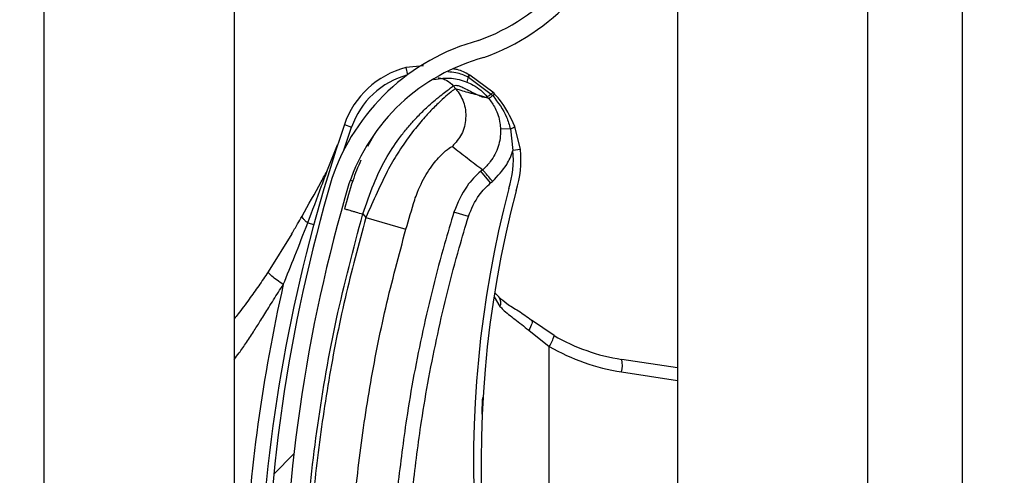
# Model space of a CAD drawing. Header units: inches. Extents: x 170 to 284, y 215 to 248.
# Tile 924 of 1056: x 235.429 to 235.5621, y 240.907 to 240.9686. Entities that reach past the tile are written whole.
import ezdxf

# ---------------------------------------------------------------- set-up
doc = ezdxf.new("R2010")
doc.units = ezdxf.units.IN
doc.header["$LTSCALE"] = 0.25
doc.header["$MEASUREMENT"] = 0
doc.layers.add('ANNOTATIONS', color=1, linetype='Continuous')
doc.layers.add('LH TOP OF HOOD', color=7, linetype='Continuous')
doc.styles.add('ARIAL', font='arial.ttf', dxfattribs={"height": 0.09375})
doc.dimstyles.new('STANDARD$0', dxfattribs={"dimtxt": 0.09375, "dimasz": 0.09375, "dimexe": 0.03125, "dimexo": 0.046875, "dimgap": 0.09, "dimtad": 0, "dimtih": 1, "dimtoh": 1, "dimdec": 4, "dimzin": 0, "dimdsep": 46, "dimtxsty": 'ARIAL', "dimcen": 0.09, "dimadec": 0, "dimazin": 0, "dimtfac": 1, "dimtdec": 4, "dimtofl": 0, "dimtmove": 0, "dimatfit": 1, "dimfxl": 1, "dimtolj": 1, "dimtzin": 0, "dimarcsym": 0})

# ---------------------------------------------------------------- blocks, each defined once
blk = doc.blocks.new('*D70')
at = {"layer": 'ANNOTATIONS', "color": 0, "lineweight": -2, "transparency": 16777216}
for p, q in [((235.475871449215, 243.8427370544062), (236.9163148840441, 243.8427370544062)), ((236.8850648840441, 243.7489870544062), (236.8850648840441, 242.028811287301)), ((236.8850648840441, 239.873775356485), (236.8850648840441, 241.5939511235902)), ((236.1545398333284, 239.780025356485), (236.9163148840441, 239.780025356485))]:
    blk.add_line(p, q, dxfattribs=at)
at = {"layer": 'ANNOTATIONS', "color": 0, "transparency": 16777216}
for points in [[(236.8694398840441, 243.7489870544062), (236.9006898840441, 243.7489870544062), (236.8850648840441, 243.8427370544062)], [(236.8694398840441, 239.873775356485), (236.9006898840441, 239.873775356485), (236.8850648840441, 239.780025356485)]]:
    blk.add_solid(points, dxfattribs=at)
at = {"layer": 'defpoints', "color": 0, "transparency": 16777216}
for p in [(235.428996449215, 243.8427370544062), (236.1076648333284, 239.780025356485), (236.8850648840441, 239.780025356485)]:
    blk.add_point(p, dxfattribs=at)
at = {"layer": 'ANNOTATIONS', "color": 0, "transparency": 16777216, "insert": (236.8850648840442, 241.8113812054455), "char_height": 0.09375, "attachment_point": 5, "style": 'ARIAL'}
blk.add_mtext('\\A1;OPENING\\PHEIGHT', dxfattribs=at)

msp = doc.modelspace()

# ---------------------------------------------------------------- hatches: boundary and pattern name
at = {"layer": 'LH TOP OF HOOD'}
h = msp.add_hatch(dxfattribs=at)
h.set_pattern_fill('ANSI31', color=256, scale=0.34241245, angle=2.8e-322, style=0)
h.set_pattern_definition([(45, (225.4196035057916, 238.187647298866), (-0.03026527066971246, 0.03026527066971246), [])])
edge = h.paths.add_edge_path(flags=0)
edge.add_arc((235.4928707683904, 240.7945285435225), 0.001712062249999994, 450.0000000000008, 472.2104203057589)
edge.add_line((235.4922235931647, 240.7961135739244), (235.4913110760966, 240.7983484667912))
edge.add_arc((235.4928707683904, 240.7945285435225), 0.004126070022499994, 450, 472.2104203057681, ccw=False)
edge.add_arc((235.4928707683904, 240.7856258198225), 0.01302879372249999, 401.47616737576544, 450, ccw=False)
edge.add_arc((235.4886248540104, 240.7824756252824), 0.01830194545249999, 359.9999999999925, 400.0613730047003, ccw=False)
edge.add_arc((235.4951649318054, 240.7824756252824), 0.01176186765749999, 292.1408576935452, 359.99999999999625, ccw=False)
edge.add_arc((235.4928707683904, 240.7857285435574), 0.01566536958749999, 235.2570680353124, 295.4307998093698, ccw=False)
edge.add_arc((235.4981096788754, 240.7938437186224), 0.02532140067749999, 212.8542481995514, 235.980933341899, ccw=False)
edge.add_arc((235.4899602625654, 240.7874748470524), 0.01504902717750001, 172.1557183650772, 209.3146496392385, ccw=False)
edge.add_arc((235.5023898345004, 240.7861394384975), 0.02754708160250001, 453.30850314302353, 532.932573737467, ccw=False)
edge.add_arc((235.4991369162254, 240.8222297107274), 0.008748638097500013, 280.9586189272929, 427.9414322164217)
edge.add_arc((235.5189966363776, 240.8845830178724), 0.05672062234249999, 179.5706357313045, 253.0098997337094, ccw=False)
edge.add_arc((235.6773283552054, 240.8857814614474), 0.2150521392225, 163.4260275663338, 180.2060536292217, ccw=False)
edge.add_arc((235.4985548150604, 240.9379308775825), 0.02884824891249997, 465.1588434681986, 521.4137567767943, ccw=False)
edge.add_arc((235.4812287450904, 240.9924771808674), 0.0284373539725, 290.1205938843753, 343.7190675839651)
edge.add_arc((235.4940692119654, 240.9882997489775), 0.01494630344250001, 345.2914408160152, 400.5471921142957)
edge.add_arc((235.4906450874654, 240.9864849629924), 0.0187470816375, 397.9578745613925, 431.4396159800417)
edge.add_arc((235.4928707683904, 240.9913129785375), 0.0134739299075, 433.8775574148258, 472.273645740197)
edge.add_arc((235.4903026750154, 240.9983324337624), 0.006011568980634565, 474.9825325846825, 495.7175736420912)
edge.add_arc((235.5000956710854, 240.9910732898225), 0.01816498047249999, 500.8992600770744, 539.9999999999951)
edge.add_arc((235.4928707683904, 240.9910732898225), 0.01094007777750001, 539.9999999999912, 629.9999999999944)
edge.add_arc((235.4928707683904, 240.9819993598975), 0.001866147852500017, 269.9999999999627, 285.6422464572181)
edge.add_line((235.4933739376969, 240.98020232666), (235.4940248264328, 240.9778777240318))
edge.add_arc((235.4928707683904, 240.9819993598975), 0.004280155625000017, 269.9999999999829, 285.642246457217, ccw=False)
edge.add_arc((235.4928707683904, 240.9910732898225), 0.01335408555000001, 179.9999999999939, 269.999999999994, ccw=False)
edge.add_arc((235.5000956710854, 240.9910732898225), 0.020578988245, 500.61135831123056, 539.9999999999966, ccw=False)
edge.add_arc((235.4903026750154, 240.9983324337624), 0.008425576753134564, 474.5776671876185, 496.4997109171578, ccw=False)
edge.add_arc((235.4928707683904, 240.9913129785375), 0.01588793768, 433.69030225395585, 472.47058069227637, ccw=False)
edge.add_arc((235.4906450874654, 240.9864849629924), 0.02116108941, 398.1045307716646, 431.5771717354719, ccw=False)
edge.add_arc((235.4940692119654, 240.9882997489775), 0.01736031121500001, 345.1802481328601, 400.3658533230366, ccw=False)
edge.add_arc((235.4812287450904, 240.9924771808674), 0.030851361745, 289.9181572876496, 343.77953759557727, ccw=False)
edge.add_arc((235.4985548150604, 240.9379308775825), 0.02643424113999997, 464.941709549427, 521.3236131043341)
edge.add_arc((235.6773283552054, 240.8857814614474), 0.21263813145, 523.4376684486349, 540.2096895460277)
edge.add_arc((235.5189966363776, 240.8845830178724), 0.05430661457, 539.5566266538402, 613.1145348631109)
edge.add_arc((235.4991369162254, 240.8222297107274), 0.01116264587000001, 280.06103888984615, 428.5290871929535, ccw=False)
edge.add_arc((235.5023898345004, 240.7861394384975), 0.02513307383, 452.9714001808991, 532.9706577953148)
edge.add_arc((235.4899602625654, 240.7874748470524), 0.01263501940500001, 532.0830472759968, 568.9826967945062)
edge.add_arc((235.4981096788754, 240.7938437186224), 0.022907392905, 213.0443063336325, 236.019715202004)
edge.add_arc((235.4928707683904, 240.7857285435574), 0.01325136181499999, 235.1922404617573, 295.735249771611)
edge.add_arc((235.4951649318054, 240.7824756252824), 0.009347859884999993, 291.7225241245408, 359.9999999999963)
edge.add_arc((235.4886248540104, 240.7824756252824), 0.01588793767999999, 359.9999999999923, 399.952178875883)
edge.add_arc((235.4928707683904, 240.7856258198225), 0.01061478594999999, 401.6345013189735, 450.0000000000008)

# ---------------------------------------------------------------- linework, layer by layer
for p, q in [((235.5564384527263, 239.8275350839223), (235.5564384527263, 244.0802977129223)), ((235.5179170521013, 244.0327879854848), (235.5179170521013, 239.8681965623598)), ((235.5435979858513, 244.0327879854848), (235.5435979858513, 239.8275350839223)), ((235.5564384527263, 239.8275350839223), (235.5564384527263, 244.0327879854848)), ((235.4323139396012, 239.8275350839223), (235.4323139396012, 243.9380293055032)), ((235.4579948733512, 241.0846594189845), (235.4579948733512, 240.8922854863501)), ((235.4835819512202, 240.9623670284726), (235.481182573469, 240.9621175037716)), ((235.481182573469, 240.9621175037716), (235.4814363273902, 240.9611511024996)), ((235.4894628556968, 240.9601742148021), (235.4894635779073, 240.9601739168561)), ((235.489586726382, 240.960861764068), (235.489587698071, 240.9608613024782)), ((235.489587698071, 240.9608613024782), (235.4896498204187, 240.9608315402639)), ((235.4896498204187, 240.9608315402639), (235.4896506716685, 240.9608311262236)), ((235.4896506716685, 240.9608311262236), (235.4927543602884, 240.9585467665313)), ((235.489768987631, 240.9611516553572), (235.4897681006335, 240.9611521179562)), ((235.4898305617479, 240.9611193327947), (235.489768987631, 240.9611516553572)), ((235.4898314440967, 240.9611188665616), (235.4898305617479, 240.9611193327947)), ((235.492972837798, 240.9587952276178), (235.4898314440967, 240.9611188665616)), ((235.4879625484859, 240.9592596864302), (235.4876147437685, 240.9596710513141)), ((235.4923982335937, 240.9579438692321), (235.4914668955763, 240.9582763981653)), ((235.4927543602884, 240.9585467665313), (235.4929446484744, 240.9583411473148)), ((235.4728244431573, 240.9509757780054), (235.4738602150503, 240.954076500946)), ((235.4728884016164, 240.9544093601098), (235.4738602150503, 240.954076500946)), ((235.495332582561, 240.9538360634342), (235.4939989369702, 240.9537869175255)), ((235.495332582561, 240.9538360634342), (235.4956647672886, 240.9509242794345)), ((235.496685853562, 240.9510365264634), (235.4959352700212, 240.9541835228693)), ((235.4768228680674, 240.952918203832), (235.4760291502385, 240.9514794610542)), ((235.4706197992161, 240.9482935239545), (235.4719746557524, 240.9516825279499)), ((235.496685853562, 240.9510365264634), (235.4956647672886, 240.9509242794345)), ((235.4915840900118, 240.9483183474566), (235.4913360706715, 240.948108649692)), ((235.492661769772, 240.9465406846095), (235.4913360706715, 240.948108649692)), ((235.4736905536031, 240.946905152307), (235.4740189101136, 240.9468043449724)), ((235.492661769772, 240.9465406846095), (235.4929097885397, 240.9467503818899)), ((235.4753710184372, 240.9423364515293), (235.4757838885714, 240.9418481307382)), ((235.4757838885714, 240.9418481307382), (235.4812140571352, 240.9402999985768)), ((235.4896652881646, 240.9420008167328), (235.4877024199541, 240.9426034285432)), ((235.4679328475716, 240.9411282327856), (235.4687513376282, 240.9409064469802)), ((235.4657649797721, 240.9396329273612), (235.4625787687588, 240.9345064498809)), ((235.4931195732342, 240.9311380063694), (235.493921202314, 240.9298327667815)), ((235.493229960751, 240.9316709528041), (235.4938234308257, 240.9311132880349)), ((235.5012292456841, 240.9259121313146), (235.4981888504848, 240.9279794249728)), ((235.4978021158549, 240.9266351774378), (235.5005924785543, 240.9244318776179)), ((235.5005924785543, 240.8590111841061), (235.5005924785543, 240.9244318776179)), ((235.5179170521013, 240.9215363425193), (235.5103797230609, 240.9226863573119)), ((235.5103449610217, 240.9209938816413), (235.5179170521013, 240.9198385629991))]:
    msp.add_line(p, q, dxfattribs=at)
at = {"layer": 'LH TOP OF HOOD', "flags": 128}
msp.add_lwpolyline([(235.4981888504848, 240.9279794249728), (235.4982449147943, 240.9279053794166), (235.4982704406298, 240.9277965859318), (235.4982647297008, 240.9276560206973), (235.4982279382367, 240.927487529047), (235.4981610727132, 240.927295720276), (235.4980659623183, 240.927085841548), (235.4979452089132, 240.926863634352), (235.4978021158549, 240.9266351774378)], dxfattribs=at)
at = {"layer": 'LH TOP OF HOOD'}
for centre, radius, start, end in [((235.4812287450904, 240.9924771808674), 0.02843735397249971, 290.1205938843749, 343.7190675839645), ((235.4812287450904, 240.9924771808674), 0.03085136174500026, 289.91815728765, 343.7795375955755), ((235.4985548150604, 240.9379308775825), 0.02884824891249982, 105.1588434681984, 161.4137567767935), ((235.4985548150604, 240.9379308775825), 0.02643424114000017, 104.9417095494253, 161.3236131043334), ((235.4842262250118, 240.9505260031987), 0.01198443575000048, 104.7123854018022, 161.0929786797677), ((235.4842262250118, 240.9505260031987), 0.01095719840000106, 104.712385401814, 161.0929786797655), ((235.491697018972, 240.9598939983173), 0.002251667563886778, 155.3939551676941, 172.8510957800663), ((235.4916996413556, 240.9598925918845), 0.002253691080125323, 155.3897650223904, 172.8291455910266), ((235.4909960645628, 240.9601832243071), 0.001564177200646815, 141.7256942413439, 154.291051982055), ((235.4910005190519, 240.9601809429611), 0.001568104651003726, 141.7542666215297, 154.2863466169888), ((235.4910992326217, 240.9601219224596), 0.001613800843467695, 141.8260927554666, 153.9140894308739), ((235.4910983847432, 240.9601222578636), 0.001611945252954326, 141.8104826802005, 153.91145789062), ((235.6772931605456, 240.8843979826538), 0.2160622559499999, 161.092978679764, 176.5597220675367), ((235.4949804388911, 240.9551433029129), 0.001353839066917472, 285.076439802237, 314.8519014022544), ((235.4837520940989, 240.9496147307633), 0.01198443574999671, 341.3410974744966, 6.273281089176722), ((235.4837520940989, 240.9496147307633), 0.01301167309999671, 341.5025581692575, 6.27328108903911), ((235.6773283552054, 240.8857814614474), 0.2150521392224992, 163.4260275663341, 180.2060536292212), ((235.6773283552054, 240.8857814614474), 0.2126381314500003, 163.4376684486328, 180.2096895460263), ((235.6368884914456, 240.9086921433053), 0.1465525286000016, 165.3406183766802, 202.0185750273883), ((235.6368884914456, 240.9086921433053), 0.1455252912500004, 165.3544246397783, 203.870550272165), ((235.6772931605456, 240.8843979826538), 0.2180957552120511, 167.1792232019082, 177.2535733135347), ((235.4929314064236, 240.9303618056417), 0.001122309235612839, 331.8758133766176, 39.94683461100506), ((235.4976674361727, 240.9265672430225), 0.003621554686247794, 323.8694765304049, 349.5782562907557), ((235.5143048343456, 240.9484119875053), 0.02602334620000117, 239.8373732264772, 261.3249484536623), ((235.5145283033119, 240.9484119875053), 0.02773540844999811, 239.8373732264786, 261.3249484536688), ((235.5070491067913, 240.9219081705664), 0.00342031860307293, 344.4956794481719, 13.15103634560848)]:
    msp.add_arc(centre, radius, start, end, dxfattribs=at)
for points, knots in [([(235.4868710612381, 240.9615826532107), (235.4872412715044, 240.9615612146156), (235.4881897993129, 240.9615062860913), (235.4890576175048, 240.9611058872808), (235.489586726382, 240.960861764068)], [0, 0, 0, 0, 0.390299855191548, 1, 1, 1, 1]), ([(235.4897681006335, 240.9611521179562), (235.4892433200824, 240.9614302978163), (235.488552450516, 240.9617965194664), (235.4877900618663, 240.961924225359), (235.4876067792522, 240.9619549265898)], [0, 0, 0, 0, 0.7595942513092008, 1, 1, 1, 1]), ([(235.4850031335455, 240.960511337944), (235.4857945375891, 240.9606348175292), (235.4873121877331, 240.9608716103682), (235.4887667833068, 240.9603999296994), (235.4894628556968, 240.9601742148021)], [0, 0, 0, 0, 0.5214667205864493, 1, 1, 1, 1]), ([(235.4855767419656, 240.9607414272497), (235.4857668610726, 240.9607131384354), (235.4861622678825, 240.9606543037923), (235.4868992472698, 240.9603514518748), (235.4873328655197, 240.9599391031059), (235.4876147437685, 240.9596710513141)], [0, 0, 0, 0, 0.2447599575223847, 0.5090480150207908, 1, 1, 1, 1]), ([(235.4894635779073, 240.9601739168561), (235.4897431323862, 240.9600456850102), (235.4907760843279, 240.9595718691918), (235.4916702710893, 240.9588064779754), (235.4922046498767, 240.9581731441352), (235.4922046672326, 240.9581731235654)], [0, 0, 0, 0, 0.2706300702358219, 0.9999763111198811, 1, 1, 1, 1]), ([(235.4753710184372, 240.9423364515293), (235.475846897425, 240.9436929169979), (235.4767452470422, 240.946253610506), (235.4783606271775, 240.9497445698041), (235.4799630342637, 240.9521565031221), (235.4812950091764, 240.9538592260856), (235.4822098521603, 240.954902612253), (235.4830014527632, 240.9557311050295), (235.4836702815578, 240.9563910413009), (235.4844150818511, 240.9570861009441), (235.4852489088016, 240.9578118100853), (235.4863782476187, 240.9587198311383), (235.4873683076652, 240.9594797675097), (235.487537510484, 240.959611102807), (235.4876147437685, 240.9596710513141)], [0, 0, 0, 0, 0.130715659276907, 0.2467609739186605, 0.3577928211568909, 0.4170971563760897, 0.4791482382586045, 0.51771520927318, 0.5590896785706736, 0.6032945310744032, 0.6633484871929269, 0.735369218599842, 0.8792082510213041, 0.9999999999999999, 0.9999999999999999, 0.9999999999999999, 0.9999999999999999]), ([(235.4879625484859, 240.9592596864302), (235.4878831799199, 240.9592280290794), (235.4877218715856, 240.959163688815), (235.4869333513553, 240.9585449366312), (235.4858723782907, 240.9576017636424), (235.4846420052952, 240.9563881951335), (235.4832342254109, 240.9548422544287), (235.4817591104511, 240.9530070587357), (235.4802690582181, 240.9508718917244), (235.4787407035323, 240.9483173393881), (235.4773045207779, 240.945241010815), (235.4762950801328, 240.9429887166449), (235.4757838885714, 240.9418481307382)], [0, 0, 0, 0, 0.1094013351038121, 0.2223468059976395, 0.3151791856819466, 0.4102231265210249, 0.5012749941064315, 0.5946006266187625, 0.6834485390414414, 0.7745330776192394, 0.8858211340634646, 1, 1, 1, 1]), ([(235.4879625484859, 240.9592596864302), (235.4883517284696, 240.9586838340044), (235.4891601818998, 240.9574876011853), (235.489419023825, 240.955262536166), (235.4888913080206, 240.9530851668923), (235.4879432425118, 240.9519954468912), (235.4874868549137, 240.9514708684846)], [0, 0, 0, 0, 0.2406941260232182, 0.4999999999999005, 0.7593058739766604, 1, 1, 1, 1]), ([(235.4876147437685, 240.9596710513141), (235.4877215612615, 240.9597107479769), (235.4879458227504, 240.9597940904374), (235.488547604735, 240.9596000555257), (235.489302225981, 240.9592520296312), (235.4901015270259, 240.9588378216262), (235.4908989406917, 240.9584307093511), (235.4913228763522, 240.9582725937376), (235.4915378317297, 240.958192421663)], [0, 0, 0, 0, 0.1574760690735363, 0.330618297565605, 0.4911886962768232, 0.6742546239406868, 0.834831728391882, 1, 1, 1, 1]), ([(235.4914668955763, 240.9582763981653), (235.491256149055, 240.9583346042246), (235.4906749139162, 240.9584951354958), (235.4896066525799, 240.958704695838), (235.4885859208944, 240.9590492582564), (235.4879625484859, 240.9592596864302)], [0, 0, 0, 0, 0.1812946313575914, 0.5000073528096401, 1, 1, 1, 1]), ([(235.4931778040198, 240.9585846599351), (235.4931777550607, 240.9585847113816), (235.4931102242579, 240.9586556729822), (235.493041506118, 240.9587254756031), (235.492972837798, 240.9587952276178)], [0, 0, 0, 0, 0.0007249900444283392, 0.9999999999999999, 0.9999999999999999, 0.9999999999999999, 0.9999999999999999]), ([(235.4915378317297, 240.958192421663), (235.4916313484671, 240.9581667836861), (235.4918194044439, 240.9581152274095), (235.4920468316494, 240.9581027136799), (235.4921519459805, 240.9581498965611), (235.4922043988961, 240.9581734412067)], [0, 0, 0, 0, 0.3313600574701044, 0.6663431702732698, 0.9999999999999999, 0.9999999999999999, 0.9999999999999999, 0.9999999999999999]), ([(235.4922043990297, 240.9581734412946), (235.4922525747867, 240.9581163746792), (235.4923171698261, 240.9580398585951), (235.4923818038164, 240.9579633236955), (235.4923982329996, 240.9579438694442)], [0, 0, 0, 0, 0.7458120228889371, 0.9999999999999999, 0.9999999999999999, 0.9999999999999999, 0.9999999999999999]), ([(235.4927543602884, 240.9585467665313), (235.4927345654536, 240.9585315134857), (235.4926156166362, 240.9584398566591), (235.492431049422, 240.9583029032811), (235.4922561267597, 240.95818478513), (235.4922218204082, 240.9581770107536), (235.4922046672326, 240.9581731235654)], [0, 0, 0, 0, 0.06239373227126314, 0.3749291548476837, 0.6874645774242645, 1, 1, 1, 1]), ([(235.492395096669, 240.9579475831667), (235.492395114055, 240.9579475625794), (235.4927301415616, 240.9575508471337), (235.4934142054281, 240.9565170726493), (235.4939048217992, 240.9550573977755), (235.4939782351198, 240.9540663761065), (235.4939989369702, 240.9537869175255)], [0, 0, 0, 0, 1.782673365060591e-05, 0.3435204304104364, 0.8148790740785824, 1, 1, 1, 1]), ([(235.4929446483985, 240.9583411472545), (235.4929247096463, 240.9583253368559), (235.4928049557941, 240.9582303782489), (235.4926197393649, 240.9580873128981), (235.4924458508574, 240.9579614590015), (235.4924141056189, 240.9579497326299), (235.4923982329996, 240.9579438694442)], [0, 0, 0, 0, 0.06242876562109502, 0.3749525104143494, 0.6874762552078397, 0.9999999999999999, 0.9999999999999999, 0.9999999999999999, 0.9999999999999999]), ([(235.4929448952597, 240.9583408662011), (235.4936531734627, 240.9574126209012), (235.4947066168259, 240.9560320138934), (235.4951780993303, 240.9543780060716), (235.495332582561, 240.9538360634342)], [0, 0, 0, 0, 0.6723457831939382, 1, 1, 1, 1]), ([(235.4959352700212, 240.9541835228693), (235.4953219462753, 240.9554792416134), (235.4945713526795, 240.9570649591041), (235.4933932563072, 240.9583497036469), (235.493177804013, 240.9585846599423)], [0, 0, 0, 0, 0.8171182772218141, 1, 1, 1, 1]), ([(235.4939989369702, 240.9537869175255), (235.4939996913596, 240.9537645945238), (235.494026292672, 240.9529774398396), (235.4938017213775, 240.9514059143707), (235.4928461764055, 240.949569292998), (235.4919669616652, 240.9486421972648), (235.4915839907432, 240.9483182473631), (235.4915839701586, 240.9483182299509)], [0, 0, 0, 0, 0.0108740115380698, 0.3834398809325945, 0.7558119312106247, 0.9999868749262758, 1, 1, 1, 1]), ([(235.48239348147, 240.9442333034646), (235.4823934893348, 240.9442333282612), (235.4825073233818, 240.9445922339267), (235.4830067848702, 240.9459984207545), (235.4841813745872, 240.9482011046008), (235.4857161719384, 240.9501043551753), (235.4870615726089, 240.9513160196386), (235.4873352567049, 240.9514156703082), (235.4874868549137, 240.9514708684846)], [0, 0, 0, 0, 4.497367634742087e-06, 0.06509473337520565, 0.2616701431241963, 0.4753105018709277, 0.7093656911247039, 0.9999999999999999, 0.9999999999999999, 0.9999999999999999, 0.9999999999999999]), ([(235.4874868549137, 240.9514708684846), (235.4881600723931, 240.9509416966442), (235.4895065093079, 240.9498833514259), (235.4908914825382, 240.9488399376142), (235.4915839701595, 240.9483182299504)], [0, 0, 0, 0, 0.4999992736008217, 1, 1, 1, 1]), ([(235.4929097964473, 240.9467503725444), (235.4936115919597, 240.9474687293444), (235.4947737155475, 240.9486582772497), (235.4954486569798, 240.9502317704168), (235.4956538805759, 240.9508893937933), (235.4956647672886, 240.9509242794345)], [0, 0, 0, 0, 0.5907811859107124, 0.9782917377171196, 1, 1, 1, 1]), ([(235.4751017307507, 240.949606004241), (235.4747273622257, 240.9486881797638), (235.4738708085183, 240.946588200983), (235.4732512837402, 240.9443210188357), (235.4729025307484, 240.9430447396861)], [0, 0, 0, 0, 0.437063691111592, 1, 1, 1, 1]), ([(235.4671610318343, 240.9420430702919), (235.4680320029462, 240.9435833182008), (235.4691948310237, 240.9456396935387), (235.4703339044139, 240.9477610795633), (235.4706197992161, 240.9482935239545)], [0, 0, 0, 0, 0.7490110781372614, 1, 1, 1, 1]), ([(235.4679328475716, 240.9411282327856), (235.4685612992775, 240.9427931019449), (235.4694615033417, 240.9451778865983), (235.4703512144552, 240.9475710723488), (235.4706197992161, 240.9482935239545)], [0, 0, 0, 0, 0.6981213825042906, 1, 1, 1, 1]), ([(235.4913360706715, 240.948108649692), (235.4913360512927, 240.9481086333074), (235.4906421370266, 240.9475219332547), (235.4890673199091, 240.9458983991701), (235.4882093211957, 240.9438271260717), (235.4877024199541, 240.9426034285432)], [0, 0, 0, 0, 1.142795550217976e-05, 0.409211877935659, 1, 1, 1, 1]), ([(235.4896652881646, 240.9420008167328), (235.4900769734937, 240.9430180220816), (235.4907745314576, 240.9447415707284), (235.4921131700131, 240.9460177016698), (235.492661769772, 240.9465406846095)], [0, 0, 0, 0, 0.5901808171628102, 1, 1, 1, 1]), ([(235.4812140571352, 240.9402999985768), (235.4816015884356, 240.9416246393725), (235.4819891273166, 240.94294930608), (235.4823934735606, 240.9442332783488), (235.48239348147, 240.9442333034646)], [0, 0, 0, 0, 0.999980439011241, 1, 1, 1, 1]), ([(235.4729025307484, 240.9430447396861), (235.4729355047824, 240.9430352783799), (235.4729862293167, 240.9430207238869), (235.4732940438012, 240.9429324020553), (235.4736126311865, 240.9428409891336), (235.4740080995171, 240.942727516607), (235.4745828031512, 240.9425626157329), (235.4750604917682, 240.9424255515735), (235.4753710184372, 240.9423364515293)], [0, 0, 0, 0, 0.2394568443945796, 0.3683606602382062, 0.5000000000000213, 0.6316393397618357, 0.7605431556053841, 0.9999999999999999, 0.9999999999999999, 0.9999999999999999, 0.9999999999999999]), ([(235.4657629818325, 240.9396295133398), (235.4657629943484, 240.9396295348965), (235.4660272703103, 240.9400847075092), (235.4664949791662, 240.9408847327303), (235.4669618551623, 240.9416938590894), (235.4671610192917, 240.9420430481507), (235.4671610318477, 240.9420430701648)], [0, 0, 0, 0, 2.704369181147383e-05, 0.571031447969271, 0.9999729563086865, 1, 1, 1, 1]), ([(235.4679328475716, 240.9411282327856), (235.4678016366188, 240.9412399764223), (235.4675362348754, 240.9414660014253), (235.4672826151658, 240.941756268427), (235.4671783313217, 240.9419411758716), (235.4671643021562, 240.9420238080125), (235.4671610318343, 240.9420430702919)], [0, 0, 0, 0, 0.2979480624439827, 0.60266260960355, 0.9073771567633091, 1, 1, 1, 1]), ([(235.4672588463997, 240.8853099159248), (235.4673576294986, 240.8900653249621), (235.4675557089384, 240.8996008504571), (235.4691652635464, 240.9139097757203), (235.4716220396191, 240.9282193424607), (235.4741193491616, 240.9376231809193), (235.4753710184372, 240.9423364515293)], [0, 0, 0, 0, 0.2468628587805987, 0.4950083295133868, 0.7468945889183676, 1, 1, 1, 1]), ([(235.4757838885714, 240.9418481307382), (235.4748098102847, 240.9382179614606), (235.472858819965, 240.9309470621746), (235.4706805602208, 240.919866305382), (235.469069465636, 240.9086837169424), (235.4680587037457, 240.8977150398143), (235.4678640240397, 240.8904672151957), (235.4677705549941, 240.8869874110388)], [0, 0, 0, 0, 0.2027568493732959, 0.4061035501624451, 0.6088604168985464, 0.8122072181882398, 1, 1, 1, 1]), ([(235.4877024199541, 240.9426034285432), (235.4872743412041, 240.9411741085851), (235.4856894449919, 240.9358822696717), (235.4833942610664, 240.9265841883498), (235.4813276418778, 240.9156748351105), (235.4804763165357, 240.9086625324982), (235.4801128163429, 240.9056684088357)], [0, 0, 0, 0, 0.1185397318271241, 0.4388752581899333, 0.7604101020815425, 1, 1, 1, 1]), ([(235.4821542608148, 240.905448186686), (235.4825139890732, 240.9084113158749), (235.4833546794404, 240.9153361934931), (235.4853985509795, 240.9261327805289), (235.4876688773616, 240.9353349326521), (235.4892416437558, 240.9405862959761), (235.4896652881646, 240.9420008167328)], [0, 0, 0, 0, 0.2395900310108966, 0.5599255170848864, 0.8814604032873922, 0.9999999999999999, 0.9999999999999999, 0.9999999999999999, 0.9999999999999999]), ([(235.4646347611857, 240.9327938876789), (235.4651576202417, 240.9340852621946), (235.466280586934, 240.9368588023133), (235.4673574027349, 240.9396412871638), (235.4679328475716, 240.9411282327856)], [0, 0, 0, 0, 0.4656051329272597, 1, 1, 1, 1]), ([(235.4734166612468, 240.8869177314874), (235.4734166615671, 240.8869177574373), (235.473458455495, 240.8903040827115), (235.4737215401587, 240.8973507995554), (235.4746734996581, 240.9080239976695), (235.4762481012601, 240.9189000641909), (235.4783665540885, 240.9296873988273), (235.480264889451, 240.9367624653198), (235.4812140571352, 240.9402999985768)], [0, 0, 0, 0, 1.439079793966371e-06, 0.1877923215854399, 0.3908439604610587, 0.5938956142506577, 0.7969478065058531, 1, 1, 1, 1]), ([(235.4625787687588, 240.9345064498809), (235.4621565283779, 240.9338789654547), (235.4613155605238, 240.9326292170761), (235.4599583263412, 240.9307381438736), (235.4588589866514, 240.929251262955), (235.4581685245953, 240.9283845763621), (235.4579948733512, 240.9281666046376)], [0, 0, 0, 0, 0.2874979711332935, 0.5726040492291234, 0.8925098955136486, 1, 1, 1, 1]), ([(235.4646347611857, 240.9327938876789), (235.4643440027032, 240.9329991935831), (235.4637452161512, 240.9334219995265), (235.4630561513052, 240.9339632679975), (235.4626144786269, 240.9343638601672), (235.4625904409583, 240.9344598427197), (235.4625787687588, 240.9345064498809)], [0, 0, 0, 0, 0.2427897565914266, 0.5000000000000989, 0.7572102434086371, 0.9999999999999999, 0.9999999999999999, 0.9999999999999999, 0.9999999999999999]), ([(235.4579948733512, 240.9226820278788), (235.4582157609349, 240.9229701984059), (235.4587915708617, 240.9237214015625), (235.4596915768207, 240.9250327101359), (235.4606664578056, 240.9265127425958), (235.4616625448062, 240.9280941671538), (235.4627387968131, 240.9298251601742), (235.4637487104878, 240.9314330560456), (235.4644132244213, 240.9324536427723), (235.4646347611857, 240.9327938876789)], [0, 0, 0, 0, 0.09019872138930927, 0.2351300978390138, 0.3944108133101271, 0.5296508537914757, 0.6982639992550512, 0.8994067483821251, 1, 1, 1, 1]), ([(235.4937837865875, 240.9310950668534), (235.494127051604, 240.9308107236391), (235.4948670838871, 240.9301977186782), (235.4964284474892, 240.9292224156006), (235.4976758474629, 240.9284434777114), (235.4982965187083, 240.9278822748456), (235.4983569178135, 240.9278276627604)], [0, 0, 0, 0, 0.2839420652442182, 0.6121401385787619, 0.9622563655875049, 1, 1, 1, 1]), ([(235.493921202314, 240.9298327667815), (235.4940512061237, 240.9296990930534), (235.494640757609, 240.9290928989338), (235.4959334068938, 240.9281352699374), (235.4971734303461, 240.9271398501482), (235.4978021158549, 240.9266351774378)], [0, 0, 0, 0, 0.1223980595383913, 0.5550603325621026, 1, 1, 1, 1]), ([(235.4914962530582, 240.9152883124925), (235.4915061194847, 240.9155933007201), (235.4915302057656, 240.9163378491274), (235.4915734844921, 240.9170821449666), (235.49159903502, 240.9175215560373)], [0, 0, 0, 0, 0.4096284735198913, 1, 1, 1, 1])]:
    msp.add_open_spline(points, degree=3, knots=knots, dxfattribs=at)
for points in [[(235.492972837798, 240.9587952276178), (235.4929713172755, 240.9587908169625), (235.4929682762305, 240.9587819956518), (235.4929244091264, 240.9587300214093), (235.4928554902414, 240.9586537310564), (235.4927880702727, 240.958582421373), (235.4927543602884, 240.9585467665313)], [(235.4931777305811, 240.9585847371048), (235.4931756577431, 240.9585807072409), (235.4931715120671, 240.9585726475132), (235.4931243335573, 240.9585218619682), (235.4930511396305, 240.958446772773), (235.4929801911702, 240.958376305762), (235.4929447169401, 240.9583410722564)], [(235.4929100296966, 240.9467505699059), (235.4927399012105, 240.9469516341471), (235.4923996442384, 240.9473537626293), (235.4919671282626, 240.9478649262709), (235.4916582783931, 240.9482299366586), (235.491608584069, 240.9482886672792), (235.491583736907, 240.9483180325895)]]:
    msp.add_open_spline(points, degree=3, dxfattribs=at)

# ---------------------------------------------------------------- dimensions: what is measured, and where the dimension line sits
at = {"layer": 'ANNOTATIONS'}
dim = msp.add_linear_dim(base=(236.8850648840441, 239.780025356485), p1=(235.4289964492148, 243.8427370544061), p2=(236.1076648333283, 239.7800253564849), angle=90, text='OPENING\\PHEIGHT', dimstyle='STANDARD$0', dxfattribs=at)
dim.commit()
dim.dimension.update_dxf_attribs({"geometry": '*D70', "text_midpoint": (236.8850648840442, 241.8113812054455)})

doc.saveas('drawing.dxf')
